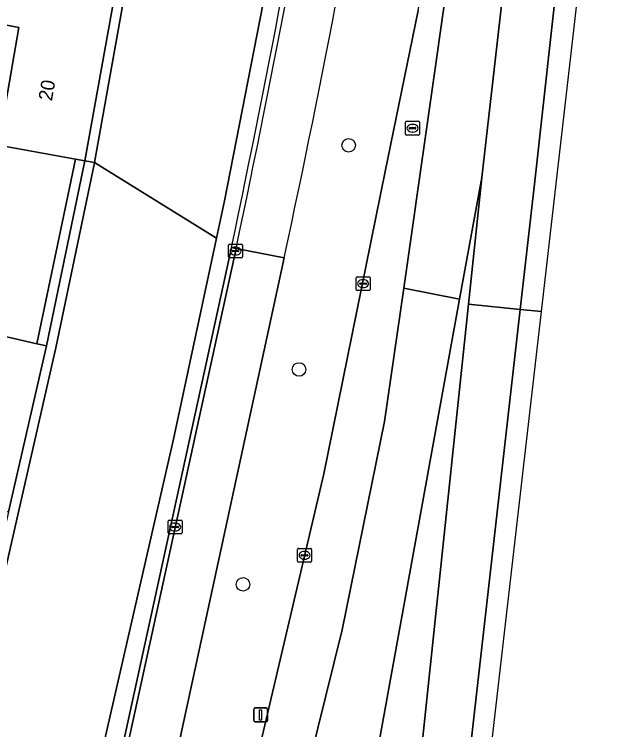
# Model space of a CAD drawing. Extents: x 160732 to 162107, y 387428 to 388479.
# Drawn here: x 162016.6 to 162059.5, y 387654.1 to 387705.8 of the extents above; entities that cross this region are included whole.
import ezdxf

# ---------------------------------------------------------------- set-up
doc = ezdxf.new("R2010")
doc.units = 0
for name, color, linetype in [('IMGEO_Berm_groen', 7, 'Continuous'), ('IMGEO_Boom', 7, 'Continuous'), ('IMGEO_Erf', 7, 'Continuous'), ('IMGEO_Fietspad_gesloten', 7, 'Continuous'), ('IMGEO_Groenvoorziening', 7, 'Continuous'), ('IMGEO_Hek', 7, 'Continuous'), ('IMGEO_Kolk', 7, 'Continuous'), ('IMGEO_Lichtmast', 7, 'Continuous'), ('IMGEO_Pand', 7, 'Continuous'), ('IMGEO_Pand_nummerreeks', 7, 'Continuous'), ('IMGEO_Rijbaan_lokaal_open', 7, 'Continuous'), ('IMGEO_Rijbaan_regionaal_gesloten', 7, 'Continuous'), ('IMGEO_Rioolput', 7, 'Continuous')]:
    doc.layers.add(name, color=color, linetype=linetype)

msp = doc.modelspace()

# ---------------------------------------------------------------- linework, layer by layer
at = {"layer": 'IMGEO_Berm_groen'}
for points in [[(162078.939, 388086.659), (162076.265, 388053.874), (162063.587, 387938.826), (162058.212, 387890.638), (162045.271, 387774.61), (162041.163, 387745.007), (162038.136, 387726.282), (162034.793, 387707.612), (162031.801, 387692.315), (162031.23, 387689.642), (162028.125, 387675.112), (162018.37, 387632.538), (162017.199, 387625.902)], [(161983.221, 387479.765), (161992.515, 387489.107), (161993.746, 387500), (161995.111, 387512.365), (161996.899, 387524.195), (161999.346, 387534.66), (162000, 387536.886), (162001.965, 387543.576), (162010.062, 387568.114), (162011.339, 387572.056), (162014.383, 387581.39), (162016.098, 387586.6), (162020.922, 387601.792), (162023.646, 387610.041), (162025.518, 387616.202), (162027.21, 387622.492), (162038.971, 387672.62), (162043.416, 387694.444), (162045.786, 387706.079), (162050.875, 387735.171)], [(162017.041, 387619.091), (162032.317, 387688.968)], [(162036.123, 387688.22), (162020.951, 387618.232)]]:
    msp.add_lwpolyline(points, dxfattribs=at)
for points in [[(162058.212, 387890.638), (162048.631, 387891.657), (162039.191, 387804.789), (162033.076, 387756.554), (162032.065, 387750), (162030.98, 387742.966), (162022.419, 387695.104), (162031.23, 387689.642), (162031.801, 387692.315), (162034.793, 387707.612), (162038.136, 387726.282), (162041.163, 387745.007), (162045.271, 387774.61)], [(162019.621, 387681.702), (162022.415, 387695.08), (162022.419, 387695.104), (162021.725, 387695.205), (162018.941, 387681.857), (162016.203, 387669.862), (162013.542, 387658.207), (162010.887, 387646.573), (162008.114, 387634.427), (162008.229, 387634.4), (162008.802, 387634.295)], [(162028.125, 387675.112), (162031.23, 387689.642), (162022.419, 387695.104), (162022.415, 387695.08), (162019.621, 387681.702), (162008.802, 387634.295), (162018.37, 387632.538)]]:
    msp.add_lwpolyline(points, close=True, dxfattribs=at)
for centre, radius, start, end in [((160963.268, 387912.59), 1092.187, 348.185308, 350.269974), ((161247.028, 387858.254), 807.207, 347.839847, 350.659045)]:
    msp.add_arc(centre, radius, start, end, dxfattribs=at)
at = {"layer": 'IMGEO_Boom'}
for centre in [(162040.77, 387696.334), (162037.193, 387680.152), (162033.144, 387664.632)]:
    msp.add_circle(centre, 0.489, dxfattribs=at)
at = {"layer": 'IMGEO_Erf'}
msp.add_lwpolyline([(162011.617, 387708.867), (162010.197, 387701.762), (162009.324, 387697.528), (162012.763, 387696.836), (162012.868, 387697.358), (162015.545, 387696.902), (162016.953, 387704.852), (162015.706, 387705.078), (162014.976, 387708.801), (162015.058, 387709.149), (162017.635, 387708.689), (162019.058, 387716.674), (162017.819, 387716.891), (162017.098, 387720.608), (162017.156, 387720.96), (162019.76, 387720.502), (162021.172, 387728.474), (162019.941, 387728.701), (162019.222, 387732.418), (162019.274, 387732.761), (162021.878, 387732.303), (162023.292, 387740.286)], dxfattribs=at)
at = {"layer": 'IMGEO_Fietspad_gesloten'}
for points in [[(162020.951, 387618.232), (162036.123, 387688.22), (162032.644, 387688.883), (162017.375, 387619.041)], [(162032.644, 387688.883), (162036.123, 387688.22)]]:
    msp.add_lwpolyline(points, dxfattribs=at)
for centre, radius, start, end in [((161089.641, 387888.38), 963.874, 348.054934, 350.419196), ((161247.028, 387858.254), 807.207, 347.839847, 350.659045)]:
    msp.add_arc(centre, radius, start, end, dxfattribs=at)
at = {"layer": 'IMGEO_Groenvoorziening'}
for points in [[(162022.419, 387695.104), (162030.98, 387742.966), (162032.065, 387750), (162033.076, 387756.554), (162039.191, 387804.789), (162048.631, 387891.657), (162047.969, 387891.751), (162046.627, 387879.437), (162045.212, 387866.435), (162043.881, 387854.207), (162042.586, 387842.317), (162041.289, 387830.4), (162039.949, 387818.097), (162038.496, 387804.878), (162036.949, 387792.676), (162035.443, 387780.8), (162033.932, 387768.884), (162032.38, 387756.64), (162030.285, 387743.09), (162028.126, 387731.013), (162026.016, 387719.211), (162023.903, 387707.388), (162021.725, 387695.205)], [(162015.447, 387696.348), (162012.763, 387696.836), (162010.155, 387683.868), (162018.259, 387682.013), (162021.037, 387695.33)], [(162021.725, 387695.205), (162021.037, 387695.33), (162018.259, 387682.013), (162018.941, 387681.857)]]:
    msp.add_lwpolyline(points, close=True, dxfattribs=at)
at = {"layer": 'IMGEO_Hek'}
for points in [[(162058.212, 387890.638), (162045.271, 387774.61), (162041.163, 387745.007), (162038.136, 387726.282), (162034.793, 387707.612), (162031.801, 387692.315), (162031.23, 387689.642)], [(162031.23, 387689.642), (162028.125, 387675.112), (162018.37, 387632.538)]]:
    msp.add_lwpolyline(points, dxfattribs=at)
at = {"layer": 'IMGEO_Kolk'}
for p, q in [((162032.103, 387688.276), (162032.103, 387689.128)), ((162032.178, 387689.202), (162033.03, 387689.202)), ((162032.591, 387688.982), (162032.616, 387688.982)), ((162033.104, 387689.128), (162033.104, 387688.276)), ((162032.362, 387688.696), (162032.362, 387688.708)), ((162032.8, 387688.659), (162032.402, 387688.659)), ((162032.405, 387688.745), (162032.803, 387688.745)), ((162032.614, 387688.422), (162032.589, 387688.422)), ((162032.846, 387688.708), (162032.846, 387688.696)), ((162033.03, 387688.202), (162032.178, 387688.202)), ((162041.395, 387686.848), (162042.247, 387686.848)), ((162041.32, 387685.922), (162041.32, 387686.774)), ((162041.579, 387686.342), (162041.579, 387686.354)), ((162042.017, 387686.305), (162041.619, 387686.305)), ((162041.622, 387686.391), (162042.02, 387686.391)), ((162041.808, 387686.628), (162041.833, 387686.628)), ((162042.063, 387686.354), (162042.063, 387686.342)), ((162042.321, 387686.774), (162042.321, 387685.922)), ((162042.247, 387685.848), (162041.395, 387685.848)), ((162041.831, 387686.068), (162041.806, 387686.068)), ((162027.816, 387669.275), (162028.668, 387669.275)), ((162027.741, 387668.349), (162027.741, 387669.201)), ((162028, 387668.769), (162028, 387668.781)), ((162028.438, 387668.732), (162028.04, 387668.732)), ((162028.043, 387668.818), (162028.441, 387668.818)), ((162028.229, 387669.055), (162028.254, 387669.055)), ((162028.484, 387668.781), (162028.484, 387668.769)), ((162028.742, 387669.201), (162028.742, 387668.349)), ((162028.668, 387668.275), (162027.816, 387668.275)), ((162028.252, 387668.495), (162028.227, 387668.495)), ((162037.166, 387667.236), (162038.018, 387667.236)), ((162037.091, 387666.31), (162037.091, 387667.162)), ((162037.35, 387666.73), (162037.35, 387666.742)), ((162037.788, 387666.693), (162037.39, 387666.693)), ((162037.393, 387666.779), (162037.791, 387666.779)), ((162037.579, 387667.016), (162037.604, 387667.016)), ((162037.834, 387666.742), (162037.834, 387666.73)), ((162038.092, 387667.162), (162038.092, 387666.31)), ((162038.018, 387666.236), (162037.166, 387666.236)), ((162037.602, 387666.456), (162037.577, 387666.456))]:
    msp.add_line(p, q, dxfattribs=at)
for points in [[(162032.103, 387688.276), (162032.103, 387689.128)], [(162032.178, 387689.202), (162033.03, 387689.202)], [(162033.104, 387689.128), (162033.104, 387688.276)], [(162033.03, 387688.202), (162032.178, 387688.202)], [(162041.395, 387686.848), (162042.247, 387686.848)], [(162041.32, 387685.922), (162041.32, 387686.774)], [(162042.321, 387686.774), (162042.321, 387685.922)], [(162042.247, 387685.848), (162041.395, 387685.848)], [(162027.816, 387669.275), (162028.668, 387669.275)], [(162027.741, 387668.349), (162027.741, 387669.201)], [(162028.742, 387669.201), (162028.742, 387668.349)], [(162028.668, 387668.275), (162027.816, 387668.275)], [(162037.166, 387667.236), (162038.018, 387667.236)], [(162037.091, 387666.31), (162037.091, 387667.162)], [(162038.092, 387667.162), (162038.092, 387666.31)], [(162038.018, 387666.236), (162037.166, 387666.236)]]:
    msp.add_lwpolyline(points, dxfattribs=at)
for centre, radius, start, end in [((162032.18, 387689.126), 0.0765, 91.552, 178.448), ((162032.18, 387689.126), 0.0765, 91.552, 178.448), ((162033.028, 387689.126), 0.0765, 1.552, 88.448), ((162033.028, 387689.126), 0.0765, 1.552, 88.448), ((162032.402, 387688.705), 0.0403, 85.8775, 175.7526), ((162032.399, 387688.695), 0.0366, 178.938, 274.7102), ((162032.803, 387688.702), 0.043, 264.8664, 352.4533), ((162032.807, 387688.707), 0.0386, 1.7309, 96.639), ((162032.18, 387688.278), 0.0765, 181.552, 268.448), ((162032.18, 387688.278), 0.0765, 181.552, 268.448), ((162033.028, 387688.278), 0.0765, 271.552, 358.448), ((162033.028, 387688.278), 0.0765, 271.552, 358.448), ((162041.397, 387686.772), 0.0765, 91.552, 178.448), ((162041.397, 387686.772), 0.0765, 91.552, 178.448), ((162042.245, 387686.772), 0.0765, 1.552, 88.448), ((162042.245, 387686.772), 0.0765, 1.552, 88.448), ((162041.619, 387686.351), 0.0403, 85.8775, 175.7526), ((162041.616, 387686.341), 0.0366, 178.938, 274.7102), ((162042.02, 387686.348), 0.043, 264.8664, 352.4533), ((162042.024, 387686.353), 0.0386, 1.7309, 96.639), ((162041.397, 387685.924), 0.0765, 181.552, 268.448), ((162041.397, 387685.924), 0.0765, 181.552, 268.448), ((162042.245, 387685.924), 0.0765, 271.552, 358.448), ((162042.245, 387685.924), 0.0765, 271.552, 358.448), ((162027.818, 387669.199), 0.0765, 91.552, 178.448), ((162027.818, 387669.199), 0.0765, 91.552, 178.448), ((162028.666, 387669.199), 0.0765, 1.552, 88.448), ((162028.666, 387669.199), 0.0765, 1.552, 88.448), ((162028.04, 387668.778), 0.0403, 85.8775, 175.7526), ((162028.037, 387668.768), 0.0366, 178.938, 274.7102), ((162028.441, 387668.775), 0.043, 264.8664, 352.4533), ((162028.445, 387668.78), 0.0386, 1.7309, 96.639), ((162027.818, 387668.351), 0.0765, 181.552, 268.448), ((162027.818, 387668.351), 0.0765, 181.552, 268.448), ((162028.666, 387668.351), 0.0765, 271.552, 358.448), ((162028.666, 387668.351), 0.0765, 271.552, 358.448), ((162037.168, 387667.16), 0.0765, 91.552, 178.448), ((162037.168, 387667.16), 0.0765, 91.552, 178.448), ((162038.016, 387667.16), 0.0765, 1.552, 88.448), ((162038.016, 387667.16), 0.0765, 1.552, 88.448), ((162037.39, 387666.739), 0.0403, 85.8775, 175.7526), ((162037.387, 387666.729), 0.0366, 178.938, 274.7102), ((162037.791, 387666.736), 0.043, 264.8664, 352.4533), ((162037.795, 387666.741), 0.0386, 1.7309, 96.639), ((162037.168, 387666.312), 0.0765, 181.552, 268.448), ((162037.168, 387666.312), 0.0765, 181.552, 268.448), ((162038.016, 387666.312), 0.0765, 271.552, 358.448), ((162038.016, 387666.312), 0.0765, 271.552, 358.448)]:
    msp.add_arc(centre, radius, start, end, dxfattribs=at)
for centre, major_axis, ratio, start_param, end_param in [((162032.59, 387688.702), (-0.387, 0.002), 0.722429, 4.712389, 7.853982), ((162032.615, 387688.702), (-0.39, 0.002), 0.717154, 1.570796, 4.712389), ((162041.807, 387686.348), (-0.387, 0.002), 0.722429, 4.712389, 7.853982), ((162041.832, 387686.348), (-0.39, 0.002), 0.717154, 1.570796, 4.712389), ((162028.228, 387668.775), (-0.387, 0.002), 0.722429, 4.712389, 7.853982), ((162028.253, 387668.775), (-0.39, 0.002), 0.717154, 1.570796, 4.712389), ((162037.578, 387666.736), (-0.387, 0.002), 0.722429, 4.712389, 7.853982), ((162037.603, 387666.736), (-0.39, 0.002), 0.717154, 1.570796, 4.712389)]:
    msp.add_ellipse(centre, major_axis=major_axis, ratio=ratio, start_param=start_param, end_param=end_param, dxfattribs=at)
at = {"layer": 'IMGEO_Lichtmast'}
for p, q in [((162033.921, 387654.809), (162033.921, 387655.609)), ((162033.921, 387655.609), (162033.921, 387654.809)), ((162034.021, 387655.709), (162034.811, 387655.709)), ((162034.811, 387655.709), (162034.021, 387655.709)), ((162034.911, 387655.609), (162034.911, 387654.809)), ((162034.911, 387654.809), (162034.911, 387655.609)), ((162034.811, 387654.709), (162034.021, 387654.709)), ((162034.021, 387654.709), (162034.811, 387654.709))]:
    msp.add_line(p, q, dxfattribs=at)
msp.add_lwpolyline([(162034.341, 387655.584), (162034.491, 387655.584), (162034.491, 387654.834), (162034.341, 387654.834), (162034.341, 387655.584)], dxfattribs=at)
for centre, start, end in [((162034.021, 387655.609), 90, 180), ((162034.021, 387655.609), 90, 180), ((162034.811, 387655.609), 0, 90), ((162034.811, 387655.609), 360, 90), ((162034.021, 387654.809), 180, 270), ((162034.021, 387654.809), 180, 270), ((162034.811, 387654.809), 270, 0), ((162034.811, 387654.809), 270, 0)]:
    msp.add_arc(centre, 0.1, start, end, dxfattribs=at)
at = {"layer": 'IMGEO_Pand'}
for points in [[(162021.725, 387695.205), (162023.903, 387707.388), (162017.603, 387708.512), (162017.635, 387708.689), (162015.058, 387709.149), (162014.976, 387708.801), (162015.706, 387705.078), (162016.953, 387704.852), (162015.545, 387696.902), (162015.447, 387696.348), (162021.037, 387695.33)], [(162018.941, 387681.857), (162018.259, 387682.013), (162010.155, 387683.868), (162010.046, 387683.418), (162010.585, 387679.669), (162011.821, 387679.392), (162010.006, 387671.466), (162009.966, 387671.291), (162016.203, 387669.862)]]:
    msp.add_lwpolyline(points, close=True, dxfattribs=at)
at = {"layer": 'IMGEO_Rijbaan_lokaal_open'}
for points in [[(162032.644, 387688.883), (162032.317, 387688.968), (162017.041, 387619.091)], [(162017.375, 387619.041), (162032.644, 387688.883)], [(162032.317, 387688.968), (162032.644, 387688.883)]]:
    msp.add_lwpolyline(points, dxfattribs=at)
for centre, radius, start, end in [((160963.268, 387912.59), 1092.187, 348.185308, 350.269974), ((161089.641, 387888.38), 963.874, 348.054934, 350.419196)]:
    msp.add_arc(centre, radius, start, end, dxfattribs=at)
at = {"layer": 'IMGEO_Rijbaan_regionaal_gesloten'}
for points in [[(162054.699, 387684.33), (162070.459, 387821.343), (162084.832, 387951.009), (162096.275, 388051.257), (162100.09, 388092.96), (162101.677, 388110.308), (162105.077, 388168.682), (162105.092, 388169.227), (162103.309, 388169.403), (162102.689, 388155.69), (162101.662, 388136.146), (162101.302, 388131.757), (162098.908, 388102.566), (162095.805, 388069.687), (162091.827, 388031.91), (162088.548, 388000.43), (162075.797, 387888.723), (162075.77, 387888.477), (162054.224, 387693.741), (162053.173, 387684.484)], [(162042.724, 387621.214), (162049.426, 387684.861), (162050.39, 387694.019), (162048.791, 387685.235), (162042.756, 387652.083), (162039.713, 387625.165), (162036.9, 387600.281), (162031.055, 387548.094), (162030.195, 387540.61), (162030.122, 387540.189), (162030.037, 387539.846), (162028.306, 387524.144), (162028.223, 387523.424), (162026.491, 387507.982), (162026.057, 387504.125), (162025.602, 387500), (162024.34, 387488.562), (162024.302, 387488.202), (162022.405, 387472.158), (162021.125, 387460.77), (162020.423, 387455.113), (162023.71, 387454.878), (162026.095, 387475.901)], [(162045.809, 387619.589), (162053.173, 387684.484), (162049.426, 387684.861), (162042.724, 387621.214), (162026.095, 387475.901), (162023.71, 387454.878), (162027.256, 387454.624), (162027.862, 387460.083), (162031.024, 387487.802), (162035.798, 387530.42)], [(162028.947, 387454.503), (162039.989, 387556.439), (162041.014, 387565.347), (162043.666, 387588.407), (162054.699, 387684.33), (162053.173, 387684.484), (162045.809, 387619.589), (162035.798, 387530.42), (162031.024, 387487.802), (162027.862, 387460.083), (162027.256, 387454.624)]]:
    msp.add_lwpolyline(points, close=True, dxfattribs=at)
for points in [[(162094.51, 388091.794), (162084.57, 388000.08), (162072.246, 387889.145), (162060.58, 387783.509), (162054.384, 387729.019), (162050.39, 387694.019), (162049.426, 387684.861), (162053.173, 387684.484), (162054.224, 387693.741), (162075.77, 387888.477), (162075.797, 387888.723), (162088.548, 388000.43), (162091.827, 388031.91), (162095.805, 388069.687), (162098.908, 388102.566)], [(162089.263, 388079.951), (162087.777, 388060.8), (162081.158, 388000), (162070.182, 387901.271), (162068.913, 387889.499), (162064.81, 387851.443), (162056.62, 387777.936), (162054.628, 387762.661), (162053.148, 387750), (162052.162, 387742.526), (162050.875, 387735.171), (162048.12, 387709.504), (162044.752, 387686.025), (162048.791, 387685.235), (162050.39, 387694.019), (162054.384, 387729.019), (162060.58, 387783.509), (162072.246, 387889.145), (162084.57, 388000.08), (162094.51, 388091.794)], [(162010.771, 387558.998), (162014.876, 387571.828), (162023.571, 387598.28), (162029.156, 387616.28), (162033.257, 387632.856), (162040.305, 387661.344), (162043.37, 387676.388), (162044.752, 387686.025), (162048.12, 387709.504)], [(162045.786, 387706.079), (162043.416, 387694.444), (162038.971, 387672.62), (162027.21, 387622.492), (162025.518, 387616.202), (162023.646, 387610.041), (162020.922, 387601.792), (162016.098, 387586.6), (162014.383, 387581.39), (162011.339, 387572.056), (162010.062, 387568.114), (162001.965, 387543.576)], [(162042.756, 387652.083), (162048.791, 387685.235), (162044.752, 387686.025), (162043.37, 387676.388), (162040.305, 387661.344), (162033.257, 387632.856), (162029.156, 387616.28), (162023.571, 387598.28), (162014.876, 387571.828), (162010.771, 387558.998)]]:
    msp.add_lwpolyline(points, dxfattribs=at)
at = {"layer": 'IMGEO_Rioolput'}
for p, q in [((162044.889, 387697.143), (162044.889, 387697.995)), ((162044.964, 387698.069), (162045.816, 387698.069)), ((162045.377, 387697.849), (162045.402, 387697.849)), ((162045.89, 387697.995), (162045.89, 387697.143)), ((162045.148, 387697.563), (162045.148, 387697.575)), ((162045.586, 387697.526), (162045.188, 387697.526)), ((162045.191, 387697.612), (162045.589, 387697.612)), ((162045.4, 387697.289), (162045.375, 387697.289)), ((162045.632, 387697.575), (162045.632, 387697.563)), ((162045.816, 387697.069), (162044.964, 387697.069))]:
    msp.add_line(p, q, dxfattribs=at)
for points in [[(162044.889, 387697.143), (162044.889, 387697.995)], [(162044.964, 387698.069), (162045.816, 387698.069)], [(162045.89, 387697.995), (162045.89, 387697.143)], [(162045.816, 387697.069), (162044.964, 387697.069)]]:
    msp.add_lwpolyline(points, dxfattribs=at)
for centre, radius, start, end in [((162044.966, 387697.993), 0.0765, 91.552, 178.448), ((162044.966, 387697.993), 0.0765, 91.552, 178.448), ((162045.814, 387697.993), 0.0765, 1.552, 88.448), ((162045.814, 387697.993), 0.0765, 1.552, 88.448), ((162044.966, 387697.145), 0.0765, 181.552, 268.448), ((162044.966, 387697.145), 0.0765, 181.552, 268.448), ((162045.188, 387697.572), 0.0403, 85.8775, 175.7526), ((162045.185, 387697.562), 0.0366, 178.938, 274.7102), ((162045.589, 387697.569), 0.043, 264.8664, 352.4533), ((162045.593, 387697.574), 0.0386, 1.7309, 96.639), ((162045.814, 387697.145), 0.0765, 271.552, 358.448), ((162045.814, 387697.145), 0.0765, 271.552, 358.448)]:
    msp.add_arc(centre, radius, start, end, dxfattribs=at)
for centre, major_axis, ratio, start_param, end_param in [((162045.376, 387697.569), (-0.387, 0.002), 0.722429, 4.712389, 7.853982), ((162045.401, 387697.569), (-0.39, 0.002), 0.717154, 1.570796, 4.712389)]:
    msp.add_ellipse(centre, major_axis=major_axis, ratio=ratio, start_param=start_param, end_param=end_param, dxfattribs=at)

# ---------------------------------------------------------------- texts
at = {"layer": 'IMGEO_Pand_nummerreeks'}
msp.add_text('20', height=1, rotation=79.9567, dxfattribs=at).set_placement((162019.336, 387699.494))

doc.saveas('drawing.dxf')
